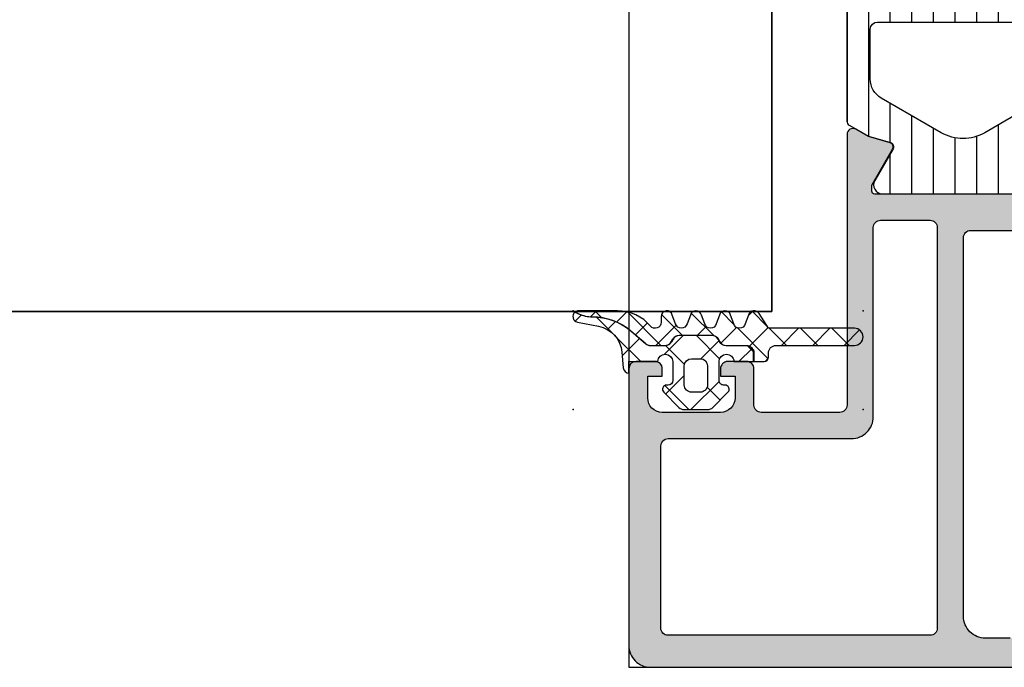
# Model space of a CAD drawing. Header units: millimetres. Extents: x 373037 to 682063, y 76092 to 274210.
# Tile 543 of 552: x 680049 to 680117, y 273175 to 273219. Entities that reach past the tile are written whole.
import ezdxf

# ---------------------------------------------------------------- set-up
doc = ezdxf.new("R2010")
doc.units = ezdxf.units.MM
doc.header["$LTSCALE"] = 100
doc.layers.add('PUDORYS', color=253, linetype='CONTINUOUS')

msp = doc.modelspace()

# ---------------------------------------------------------------- hatches: boundary and pattern name
at = {"layer": 'PUDORYS', "true_color": 0x939598}
h = msp.add_hatch(dxfattribs=at)
h.set_pattern_fill('ANSI31', color=252, scale=0.468, angle=225, style=0)
h.set_pattern_definition([(270, (680106.1487931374, 273252.9725188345), (1.4859, -5.150371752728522e-16), [])])
edge = h.paths.add_edge_path(flags=16)
edge.add_line((680108.4968931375, 273234.8840408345), (680110.7196031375, 273236.1674028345))
edge.add_ellipse((680111.7194755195, 273234.4356778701), major_axis=(-1.999654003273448, 0), ratio=1, start_angle=240.00004577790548, end_angle=300.00150144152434, ccw=False)
edge.add_line((680112.7193011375, 273236.1674298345), (680113.8488191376, 273235.5153018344))
edge.add_ellipse((680112.348816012, 273232.9172216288), major_axis=(-3.000005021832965, 0), ratio=1, start_angle=196.0000547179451, end_angle=239.9999864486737, ccw=False)
edge.add_line((680115.2326051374, 273233.7441378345), (680116.2852531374, 273230.0731158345))
edge.add_ellipse((680115.8046221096, 273229.9352970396), major_axis=(-0.5000002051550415, 0), ratio=1, start_angle=89.99920104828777, end_angle=196.0000072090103, ccw=False)
edge.add_line((680115.8046151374, 273229.4352968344), (680108.2468621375, 273229.4354068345))
edge.add_ellipse((680108.2468719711, 273229.935406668), major_axis=(-0.4999998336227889, 0), ratio=1, start_angle=-0.0008212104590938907, end_angle=89.99887315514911, ccw=False)
edge.add_line((680107.7468721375, 273229.9354138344), (680107.7469281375, 273233.5850628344))
edge.add_ellipse((680109.2469273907, 273233.5850233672), major_axis=(-1.499999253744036, 0), ratio=1, start_angle=300.00152725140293, end_angle=359.99849246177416, ccw=False)
edge = h.paths.add_edge_path(flags=16)
edge.add_line((680108.2468441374, 273227.8354048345), (680116.5501741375, 273227.8352778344))
edge.add_ellipse((680116.5501658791, 273227.3352775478), major_axis=(-0.5000002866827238, 0), ratio=1, start_angle=195.9999439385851, end_angle=269.9990536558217, ccw=False)
edge.add_line((680117.0307971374, 273227.4730958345), (680118.7377241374, 273221.5203338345))
edge.add_ellipse((680118.2570934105, 273221.3825148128), major_axis=(-0.499999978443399, 0), ratio=1, start_angle=89.99905198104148, end_angle=196.0000416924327, ccw=False)
edge.add_line((680118.2570851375, 273220.8825148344), (680108.2467311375, 273220.8826848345))
edge.add_ellipse((680108.2467433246, 273221.3826850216), major_axis=(-0.5000001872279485, 0), ratio=1, start_angle=-0.0008952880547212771, end_angle=89.99860345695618, ccw=False)
edge.add_line((680107.7467431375, 273221.3826928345), (680107.7468331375, 273227.3354128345))
edge.add_ellipse((680108.2468334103, 273227.3354045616), major_axis=(-0.5000002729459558, 0), ratio=1, start_angle=269.9987707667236, end_angle=359.99905199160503, ccw=False)
edge = h.paths.add_edge_path(flags=16)
edge.add_line((680118.7958801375, 273213.5183808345), (680115.6194901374, 273211.6844918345))
edge.add_ellipse((680114.1194902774, 273214.2825715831), major_axis=(-3.000002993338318, 0), ratio=1, start_angle=59.99850824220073, end_angle=119.9999639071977, ccw=False)
edge.add_line((680112.6194211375, 273211.6845318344), (680108.4965381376, 273214.0650268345))
edge.add_ellipse((680109.2465737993, 273215.364045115), major_axis=(-1.50000066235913, 0), ratio=1, start_angle=-0.0015171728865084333, end_angle=59.998441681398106, ccw=False)
edge.add_line((680107.7465731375, 273215.3640848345), (680107.7466641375, 273218.7826988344))
edge.add_ellipse((680108.2466636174, 273218.7826853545), major_axis=(-0.4999994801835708, 0), ratio=1, start_angle=269.99856531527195, end_angle=359.9984553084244, ccw=False)
edge.add_line((680108.2466761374, 273219.2826848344), (680118.5459911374, 273219.2825038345))
edge.add_ellipse((680118.5459727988, 273218.2825034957), major_axis=(-1.000000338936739, 0), ratio=1, start_angle=179.9984724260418, end_angle=269.99894927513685, ccw=False)
edge.add_line((680119.5459731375, 273218.2824768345), (680119.5458801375, 273214.8173788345))
edge.add_ellipse((680118.0458800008, 273214.8174190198), major_axis=(-1.500000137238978, 0), ratio=1, start_angle=120.00000300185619, end_angle=179.9984650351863, ccw=False)
edge = h.paths.add_edge_path()
edge.add_line((680121.1457481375, 273211.6705748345), (680121.1459701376, 273218.2236378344))
edge.add_arc((680116.145972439, 273218.2238046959), 4.999997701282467, 359.9980879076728, 376.000023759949)
edge.add_line((680120.9522781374, 273219.6019928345), (680116.6836671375, 273234.4884108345))
edge.add_arc((680117.1642974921, 273234.6262293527), 0.4999994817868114, 89.99992604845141, 195.9999979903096, ccw=False)
edge.add_line((680117.1642981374, 273235.1262288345), (680121.0476721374, 273235.1262288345))
edge.add_arc((680121.0476921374, 273236.1262288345), 1.0000000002, 269.998854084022, 449.998854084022)
edge.add_line((680121.0477121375, 273237.1262288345), (680116.3493761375, 273237.1264168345))
edge.add_line((680116.3493761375, 273237.1264168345), (680116.3493761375, 273237.2824688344))
edge.add_arc((680116.0493761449, 273237.2824694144), 0.2999999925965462, 359.9998892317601, 428.0261541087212)
edge.add_line((680116.1616311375, 273237.5606758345), (680113.7497291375, 273238.5338628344))
edge.add_arc((680113.8245657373, 273238.7193340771), 0.2000002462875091, 155.859017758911, 248.0262022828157, ccw=False)
edge.add_line((680113.6420571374, 273238.8011308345), (680114.3585571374, 273240.3998158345))
edge.add_arc((680113.6741513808, 273240.7065540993), 0.7499997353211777, 335.8589415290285, 450.0000185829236)
edge.add_line((680113.6741511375, 273241.4565538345), (680108.5666021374, 273241.4565538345))
edge.add_arc((680108.5666022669, 273240.8565540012), 0.5999998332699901, 90.00001235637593, 210.1429248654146)
edge.add_line((680108.0477371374, 273240.5552588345), (680109.3089531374, 273238.3833018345))
edge.add_arc((680109.0495204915, 273238.2326535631), 0.3000003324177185, -73.99993093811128, 30.143030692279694, ccw=False)
edge.add_line((680109.1322121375, 273237.9442748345), (680107.6177401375, 273237.5100078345))
edge.add_line((680107.6177401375, 273237.5100078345), (680106.2969681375, 273236.7474598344))
edge.add_arc((680106.4469688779, 273236.4876526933), 0.2999999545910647, 120.0001683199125, 182.4633047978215)
edge.add_line((680106.1472461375, 273236.4747588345), (680106.1472461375, 273212.4851048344))
edge.add_arc((680106.446581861, 273212.4651501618), 0.3000001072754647, 176.1861237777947, 239.9998522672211)
edge.add_line((680106.2965811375, 273212.2053428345), (680107.6173871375, 273211.4427748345))
edge.add_line((680107.6173871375, 273211.4427748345), (680109.1318581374, 273211.0085078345))
edge.add_arc((680109.0491669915, 273210.7201287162), 0.3000005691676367, -30.142918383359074, 74.00004324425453, ccw=False)
edge.add_line((680109.3086001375, 273210.5694808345), (680108.0473841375, 273208.3975248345))
edge.add_arc((680108.5662495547, 273208.0962291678), 0.6000003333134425, 149.8570476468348, 269.999960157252)
edge.add_line((680108.5662491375, 273207.4962288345), (680118.4698491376, 273207.4962288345))
edge.add_arc((680118.4698498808, 273208.2462288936), 0.7500000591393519, 269.9999432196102, 384.1410202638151)
edge.add_line((680119.1542561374, 273208.5529668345), (680118.4377561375, 273210.1516518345))
edge.add_arc((680118.6202647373, 273210.2334485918), 0.2000002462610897, 111.9737977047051, 204.1409822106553, ccw=False)
edge.add_line((680118.5454281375, 273210.4189198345), (680120.9580031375, 273211.3923788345))
edge.add_arc((680120.8457489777, 273211.6705846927), 0.2999991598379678, 291.9737385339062, 359.9981172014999)
h = msp.add_hatch(color=252, dxfattribs=at)
edge = h.paths.add_edge_path(flags=16)
edge.add_ellipse((680111.848844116, 273177.672532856), major_axis=(-0.4999740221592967, 0), ratio=1, start_angle=89.99702292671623, end_angle=180.0029770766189, ccw=False)
edge.add_line((680111.8488181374, 273177.1725588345), (680093.8488181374, 273177.1725588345))
edge.add_ellipse((680093.848792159, 273177.672532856), major_axis=(-0.4999740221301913, 0), ratio=1, start_angle=-0.002977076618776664, end_angle=90.00297707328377, ccw=False)
edge.add_line((680093.3488181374, 273177.6725588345), (680093.3488181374, 273190.1725588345))
edge.add_ellipse((680093.8488399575, 273190.1725370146), major_axis=(-0.5000218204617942, 0), ratio=1, start_angle=270.00250027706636, end_angle=359.9974997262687, ccw=False)
edge.add_line((680093.8488181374, 273190.6725588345), (680106.4518691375, 273190.6725588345))
edge.add_ellipse((680106.4518702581, 273192.1725577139), major_axis=(-1.499998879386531, 0), ratio=1, start_angle=89.99995719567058, end_angle=180.0000428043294)
edge.add_line((680107.9518691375, 273192.1725588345), (680107.9518691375, 273205.1725468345))
edge.add_ellipse((680108.4518687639, 273205.172547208), major_axis=(-0.4999996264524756, 0), ratio=1, start_angle=-90.00004280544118, end_angle=4.280877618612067e-05, ccw=False)
edge.add_line((680108.4518691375, 273205.6725468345), (680111.8488181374, 273205.6725468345))
edge.add_ellipse((680111.848818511, 273205.172547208), major_axis=(-0.4999996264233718, 0), ratio=1, start_angle=179.9999571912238, end_angle=270.0000428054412, ccw=False)
edge.add_line((680112.3488181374, 273205.1725468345), (680112.3488181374, 273177.6725588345))
edge = h.paths.add_edge_path()
edge.add_line((680141.1488131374, 273176.4725468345), (680141.1488131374, 273179.4725468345))
edge.add_line((680141.1488131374, 273179.4725468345), (680139.1488131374, 273179.4725468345))
edge.add_arc((680139.148787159, 273178.972572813), 0.4999740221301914, 89.99702292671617, 180.0029770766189)
edge.add_line((680138.6488131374, 273178.9725468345), (680138.6488131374, 273178.4725468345))
edge.add_line((680138.6488131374, 273178.4725468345), (680139.6488131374, 273178.4725468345))
edge.add_line((680139.6488131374, 273178.4725468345), (680139.6488131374, 273177.4725468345))
edge.add_arc((680138.6487490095, 273177.4726109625), 1.000064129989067, 270.00367402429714, 359.99632597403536, ccw=False)
edge.add_line((680138.6488131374, 273176.4725468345), (680134.6488131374, 273176.4725468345))
edge.add_arc((680134.6488431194, 273177.4725768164), 1.000029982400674, 180.0017177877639, 269.9982822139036, ccw=False)
edge.add_line((680133.6488131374, 273177.4725468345), (680133.6488131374, 273178.4725468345))
edge.add_line((680133.6488131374, 273178.4725468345), (680134.6488131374, 273178.4725468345))
edge.add_line((680134.6488131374, 273178.4725468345), (680134.6488131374, 273178.9725468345))
edge.add_arc((680134.1488075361, 273178.9725412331), 0.500005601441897, 0.0006418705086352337, 89.99935813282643)
edge.add_line((680134.1488131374, 273179.4725468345), (680131.3488101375, 273179.4725468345))
edge.add_arc((680131.3488101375, 273178.9725468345), 0.5, 90, 270)
edge.add_line((680131.3488101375, 273178.4725468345), (680131.6488131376, 273178.4725468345))
edge.add_arc((680131.6488024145, 273177.9725361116), 0.5000107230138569, 0.0012287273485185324, 89.99877126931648, ccw=False)
edge.add_line((680132.1488131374, 273177.9725468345), (680132.1488131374, 273177.4725468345))
edge.add_arc((680131.6487452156, 273177.4726147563), 0.5000679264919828, 270.00778221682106, 359.99221778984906, ccw=False)
edge.add_line((680131.6488131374, 273176.9725468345), (680120.3488181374, 273176.9725468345))
edge.add_arc((680120.3488399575, 273177.4725686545), 0.5000218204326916, 180.0025002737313, 269.9974997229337, ccw=False)
edge.add_line((680119.8488181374, 273177.4725468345), (680119.8488181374, 273177.9725468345))
edge.add_arc((680120.348755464, 273177.972609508), 0.4999373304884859, 89.99281725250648, 180.0071827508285, ccw=False)
edge.add_line((680120.3488181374, 273178.4725468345), (680120.6488211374, 273178.4725468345))
edge.add_arc((680120.6487583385, 273178.9726096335), 0.500062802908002, 270.0071953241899, 359.992804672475)
edge.add_line((680121.1488211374, 273178.9725468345), (680121.1488211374, 273183.4725468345))
edge.add_arc((680120.648815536, 273183.4725412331), 0.500005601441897, 0.0006418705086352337, 89.99935813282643)
edge.add_line((680120.6488211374, 273183.9725468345), (680119.8488181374, 273183.9725468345))
edge.add_arc((680119.848792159, 273183.472572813), 0.4999740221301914, 89.99702292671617, 180.0029770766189)
edge.add_line((680119.3488181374, 273183.4725468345), (680119.3488181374, 273181.4725468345))
edge.add_arc((680118.8487502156, 273181.4726147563), 0.5000679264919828, 270.00778221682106, 359.99221778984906, ccw=False)
edge.add_line((680118.8488181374, 273180.9725468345), (680118.3488181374, 273180.9725468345))
edge.add_arc((680118.348755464, 273180.472609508), 0.4999373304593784, 89.9928172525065, 180.0071827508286)
edge.add_line((680117.8488181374, 273180.4725468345), (680117.8488181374, 273177.4725468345))
edge.add_arc((680117.3487630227, 273177.4726019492), 0.5000551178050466, 270.00631499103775, 359.9936850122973, ccw=False)
edge.add_line((680117.3488181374, 273176.9725468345), (680115.6488211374, 273176.9725468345))
edge.add_arc((680115.6487892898, 273178.4725149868), 1.499968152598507, 179.9987834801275, 270.00121651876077, ccw=False)
edge.add_line((680114.1488211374, 273178.4725468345), (680114.1488211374, 273204.4725468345))
edge.add_arc((680114.6488002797, 273204.4725676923), 0.4999791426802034, 89.99760977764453, 180.0023902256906, ccw=False)
edge.add_line((680114.6488211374, 273204.9725468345), (680118.8488181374, 273204.9725468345))
edge.add_arc((680118.8488125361, 273204.4725412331), 0.5000056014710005, 0.0006418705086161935, 89.99935813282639, ccw=False)
edge.add_line((680119.3488181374, 273204.4725468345), (680119.3488181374, 273202.4725468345))
edge.add_arc((680119.8488399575, 273202.4725686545), 0.5000218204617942, 180.0025002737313, 269.9974997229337)
edge.add_line((680119.8488181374, 273201.9725468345), (680120.6488211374, 273201.9725468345))
edge.add_arc((680120.648768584, 273202.472599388), 0.5000525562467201, 270.0060215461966, 359.9939784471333)
edge.add_line((680121.1488211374, 273202.4725468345), (680121.1488211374, 273207.4725478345))
edge.add_line((680121.1488211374, 273207.4725478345), (680120.9315001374, 273208.2304368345))
edge.add_arc((680121.2198785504, 273208.3131281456), 0.2999999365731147, 127.90481466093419, 196.0000242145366, ccw=False)
edge.add_arc((680120.8512680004, 273208.7865479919), 0.3000001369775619, 307.9047181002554, 359.9999699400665)
edge.add_line((680121.1512681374, 273208.7865478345), (680121.1512661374, 273210.8506948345))
edge.add_arc((680120.7512667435, 273210.8506952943), 0.3999993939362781, 359.9999341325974, 471.9737695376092)
edge.add_line((680120.6015941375, 273211.2216368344), (680118.5783651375, 273210.4052758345))
edge.add_arc((680118.6532017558, 273210.2198055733), 0.1999993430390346, 111.9739078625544, 204.1410923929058)
edge.add_line((680118.4706941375, 273210.1380088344), (680119.5390141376, 273207.7543238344))
edge.add_arc((680119.3565060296, 273207.6725271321), 0.1999997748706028, -90.81990061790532, 24.141025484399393, ccw=False)
edge.add_line((680119.3536441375, 273207.4725478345), (680108.0495641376, 273207.4725468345))
edge.add_arc((680108.041132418, 273207.6639613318), 0.1916001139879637, 178.9555499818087, 272.52222190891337, ccw=False)
edge.add_line((680107.8495641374, 273207.6674538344), (680107.8495641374, 273208.0880378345))
edge.add_line((680107.8495641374, 273208.0880378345), (680109.2812991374, 273210.5536498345))
edge.add_arc((680109.0219621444, 273210.7044615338), 0.2999997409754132, 329.8208038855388, 434.0000282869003)
edge.add_line((680109.1046531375, 273210.9928398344), (680107.6124921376, 273211.4207108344))
edge.add_line((680107.6124921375, 273211.4207108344), (680106.7492171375, 273211.9191228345))
edge.add_arc((680106.5492171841, 273211.5727125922), 0.4000000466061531, 60.00001156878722, 179.9999652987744)
edge.add_line((680106.1492171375, 273211.5727128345), (680106.1495641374, 273207.4647818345))
edge.add_line((680106.1495641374, 273207.4647818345), (680106.1518691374, 273192.9727248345))
edge.add_arc((680105.6518692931, 273192.9725467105), 0.4999998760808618, -90.00001783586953, 0.02041150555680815, ccw=False)
edge.add_line((680105.6518691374, 273192.4725468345), (680100.2488271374, 273192.4725468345))
edge.add_arc((680100.248826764, 273192.9725464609), 0.4999996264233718, 179.9999571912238, 270.0000428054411, ccw=False)
edge.add_line((680099.7488271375, 273192.9725468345), (680099.7488271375, 273195.4725468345))
edge.add_arc((680099.248827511, 273195.4725472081), 0.4999996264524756, 359.9999571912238, 450.0000428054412)
edge.add_line((680099.2488271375, 273195.9725468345), (680097.9488241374, 273195.9725468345))
edge.add_arc((680097.9488032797, 273195.4725676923), 0.4999791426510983, 89.99760977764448, 180.0023902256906)
edge.add_line((680097.4488241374, 273195.4725468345), (680097.4488241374, 273194.9725468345))
edge.add_line((680097.4488241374, 273194.9725468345), (680098.4488241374, 273194.9725468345))
edge.add_line((680098.4488241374, 273194.9725468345), (680098.4488241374, 273193.4725468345))
edge.add_arc((680097.4487924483, 273193.4725785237), 1.000031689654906, 270.0018155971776, 359.99818440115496, ccw=False)
edge.add_line((680097.4488241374, 273192.4725468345), (680093.4488241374, 273192.4725468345))
edge.add_arc((680093.4488933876, 273193.4726160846), 1.000069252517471, 180.0039674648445, 269.99603253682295, ccw=False)
edge.add_line((680092.4488241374, 273193.4725468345), (680092.4488241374, 273194.9725468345))
edge.add_line((680092.4488241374, 273194.9725468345), (680093.4488241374, 273194.9725468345))
edge.add_line((680093.4488241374, 273194.9725468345), (680093.4488241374, 273195.4725468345))
edge.add_arc((680092.948850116, 273195.472572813), 0.4999740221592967, 359.9970229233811, 450.0029770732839)
edge.add_line((680092.9488241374, 273195.9725468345), (680091.6488211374, 273195.9725468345))
edge.add_arc((680091.6488267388, 273195.4725412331), 0.5000056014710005, 90.00064186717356, 179.9993581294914)
edge.add_line((680091.1488211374, 273195.4725468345), (680091.1488211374, 273176.4725468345))
edge.add_arc((680092.6487918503, 273176.4725175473), 1.49997071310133, 179.9988812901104, 270.0011187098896)
edge.add_line((680092.6488211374, 273174.9725468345), (680139.6488131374, 273174.9725468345))
edge.add_arc((680139.6487527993, 273176.4726071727), 1.500060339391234, 270.0023046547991, 359.9976953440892)
h = msp.add_hatch(dxfattribs=at)
h.set_pattern_fill('ANSI37', color=252, scale=0.625, angle=90, style=0)
h.set_pattern_definition([(135, (679960.638258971, 248348.1544064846), (-1.403165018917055, -1.403165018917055), []), (225, (679960.638258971, 248348.1544064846), (1.403165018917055, -1.403165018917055), [])])
edge = h.paths.add_edge_path()
edge.add_arc((680097.7587451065, 273194.0625254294), 0.2900050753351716, 314.9975633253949, 449.9994892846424)
edge.add_line((680097.7587476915, 273194.3525305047), (680097.6587534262, 273194.3525305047))
edge.add_arc((680097.6587534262, 273194.6625305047), 0.3099999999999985, 179.9999999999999, 270.0000000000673, ccw=False)
edge.add_line((680097.3487534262, 273194.6625305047), (680097.3487534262, 273195.9625065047))
edge.add_arc((680097.8587534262, 273195.9625065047), 0.5100000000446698, 1.1235201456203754, 180.0000000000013, ccw=False)
edge.add_line((680098.3686553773, 273195.972506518), (680099.7272634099, 273195.972508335))
edge.add_line((680099.72726341, 273195.9725083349), (680099.72726341, 273196.5625086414))
edge.add_arc((680099.23726341, 273196.5625086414), 0.4900000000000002, 0, 90.00000000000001)
edge.add_line((680099.23726341, 273197.0525086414), (680097.8372656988, 273197.0525086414))
edge.add_arc((680097.8372656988, 273197.5625086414), 0.5099999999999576, 210.0000000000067, 270.0000000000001, ccw=False)
edge.add_line((680097.3955927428, 273197.3075086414), (680097.280122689, 273197.5075086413))
edge.add_arc((680096.8557702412, 273197.2625086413), 0.4900000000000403, 30.00000000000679, 90.0000000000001)
edge.add_line((680096.8557702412, 273197.7525086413), (680094.6187603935, 273197.7525086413))
edge.add_arc((680094.6187603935, 273197.2625086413), 0.4899999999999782, 90.00000000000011, 150.0000000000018)
edge.add_line((680094.1944079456, 273197.5075086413), (680094.0789378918, 273197.3075086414))
edge.add_arc((680093.6372649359, 273197.5625086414), 0.5100000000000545, 269.99999999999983, 330.00000000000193, ccw=False)
edge.add_line((680093.6372649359, 273197.0525086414), (680092.6396675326, 273197.0525086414))
edge.add_arc((680092.6396675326, 273197.5584420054), 0.5059333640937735, 229.3588191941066, 269.99999999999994, ccw=False)
edge.add_line((680092.3101431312, 273197.1745380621), (680091.2839117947, 273198.0554049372))
edge.add_arc((680088.6827146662, 273195.0249470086), 3.993732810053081, 49.35881919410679, 90.61886913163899)
edge.add_arc((680088.617867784, 273201.0283295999), 2.010000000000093, 243.3452087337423, 270.6188691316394, ccw=False)
edge.add_line((680087.7161537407, 273199.2319410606), (680087.4491178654, 273199.3659822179))
edge.add_arc((680087.6940874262, 273199.0625185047), 0.3900003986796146, 128.9120293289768, 258.9894375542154)
edge.add_line((680087.6196012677, 273198.6796972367), (680089.0576921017, 273198.400095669))
edge.add_arc((680088.6740800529, 273196.4270417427), 2.010000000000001, 4.99524938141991, 78.99750356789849, ccw=False)
edge.add_line((680090.6764459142, 273196.6020587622), (680090.7702280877, 273195.5290989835))
edge.add_arc((680091.1587951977, 273195.5625202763), 0.3900017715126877, 184.9160046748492, 268.5301263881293)
edge.add_line((680091.1487911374, 273195.1726468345), (680091.1487911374, 273195.972517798))
edge.add_line((680091.1487911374, 273195.972517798), (680093.1488704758, 273195.9725065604))
edge.add_arc((680093.6587724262, 273195.9625065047), 0.5100000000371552, 0, 178.8764750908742, ccw=False)
edge.add_line((680094.1687724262, 273195.9625065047), (680094.1687724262, 273194.6625305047))
edge.add_arc((680093.8587724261, 273194.6625305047), 0.3100000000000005, 269.99999999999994, 360, ccw=False)
edge.add_line((680093.8587724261, 273194.3525305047), (680093.7587474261, 273194.3525305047))
edge.add_arc((680093.7587756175, 273194.0625151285), 0.2900153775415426, 90.00556950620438, 224.9966855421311)
edge.add_line((680093.5536919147, 273193.8574551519), (680094.5942563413, 273192.8161581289))
edge.add_arc((680094.9408605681, 273193.1625185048), 0.4900000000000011, 224.9798378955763, 269.9999999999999)
edge.add_line((680094.9408605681, 273192.6725185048), (680096.5769090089, 273192.6725185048))
edge.add_arc((680096.576909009, 273193.1625185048), 0.4899999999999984, 270.0000000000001, 315.0276992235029)
edge.add_line((680096.9235587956, 273192.8162037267), (680097.9638009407, 273193.8574521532))
edge = h.paths.add_edge_path()
edge.add_arc((680096.0587762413, 273195.6625403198), 0.4999901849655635, -1.1368683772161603e-13, 89.9999999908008, ccw=False)
edge.add_line((680096.5587664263, 273195.6625403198), (680096.5587664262, 273194.3625305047))
edge.add_arc((680096.0587850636, 273194.3625118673), 0.4999813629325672, -90.0021357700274, 0.002135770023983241, ccw=False)
edge.add_line((680096.0587664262, 273193.8625305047), (680095.4587594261, 273193.8625305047))
edge.add_arc((680095.4587407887, 273194.3625118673), 0.4999813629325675, 179.997864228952, 270.0021357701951, ccw=False)
edge.add_line((680094.9587594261, 273194.3625305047), (680094.958759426, 273195.6625403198))
edge.add_arc((680095.458749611, 273195.6625403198), 0.4999901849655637, 90, 180, ccw=False)
edge.add_line((680095.458749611, 273196.1625305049), (680096.0587762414, 273196.1625305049))
h = msp.add_hatch(dxfattribs=at)
h.set_pattern_fill('ANSI37', color=252, scale=0.48, angle=90, style=0)
h.set_pattern_definition([(135, (679960.638258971, 248348.1544064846), (-1.077630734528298, -1.077630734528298), []), (225, (679960.638258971, 248348.1544064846), (1.077630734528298, -1.077630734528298), [])])
edge = h.paths.add_edge_path()
edge.add_line((680098.3629795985, 273198.555935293), (680098.1357207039, 273199.1629928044))
edge.add_arc((680097.7588845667, 273199.0625175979), 0.3900009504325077, 14.92936879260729, 165.070631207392)
edge.add_line((680097.3820484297, 273199.1629928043), (680097.1547895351, 273198.5559352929))
edge.add_arc((680096.7588845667, 273198.6625187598), 0.4100009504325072, 195.0676336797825, 344.9323663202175, ccw=False)
edge.add_line((680096.3629795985, 273198.555935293), (680096.1357206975, 273199.1629928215))
edge.add_arc((680095.7588845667, 273199.0625190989), 0.390000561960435, 14.92915839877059, 165.0708416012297)
edge.add_line((680095.382048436, 273199.1629928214), (680095.1547895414, 273198.5559353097))
edge.add_arc((680094.7588845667, 273198.6625172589), 0.4100005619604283, 195.0674247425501, 344.9325713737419, ccw=False)
edge.add_line((680094.3629795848, 273198.5559353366), (680094.1357245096, 273199.1629928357))
edge.add_arc((680093.758841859, 273199.0625055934), 0.3900489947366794, 14.92931686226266, 179.9999999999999)
edge.add_line((680093.3687928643, 273199.0625055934), (680093.3687928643, 273198.6625164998))
edge.add_arc((680092.9587923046, 273198.6625164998), 0.4100005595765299, 220.3199356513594, 360, ccw=False)
edge.add_arc((680090.3665060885, 273196.4625466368), 2.989972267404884, 40.31993784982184, 90.00133045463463)
edge.add_line((680090.3664366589, 273199.4525189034), (680087.694645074, 273199.4525185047))
edge.add_arc((680087.6940874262, 273199.0625185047), 0.3900003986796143, 89.91807475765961, 125.6405699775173)
edge.add_line((680087.4668347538, 273199.3794672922), (680087.7251260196, 273199.2498155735))
edge.add_arc((680088.617867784, 273201.0283295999), 1.990000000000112, 243.345208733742, 270.6188691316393)
edge.add_arc((680088.6827146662, 273195.0249470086), 4.013732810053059, 49.358819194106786, 90.61886913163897, ccw=False)
edge.add_line((680091.29693819, 273198.0705810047), (680092.3231695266, 273197.1897141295))
edge.add_arc((680092.6396675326, 273197.5584420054), 0.4859333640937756, 229.3588191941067, 269.9999999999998)
edge.add_line((680092.6396675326, 273197.0725086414), (680093.6372649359, 273197.0725086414))
edge.add_arc((680093.6372649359, 273197.5625086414), 0.4900000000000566, 270.0000000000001, 330.0000000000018)
edge.add_line((680094.0616173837, 273197.3175086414), (680094.1770874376, 273197.5175086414))
edge.add_arc((680094.6187603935, 273197.2625086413), 0.5099999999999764, 89.99999999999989, 150.0000000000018, ccw=False)
edge.add_line((680094.6187603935, 273197.7725086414), (680096.8557702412, 273197.7725086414))
edge.add_arc((680096.8557702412, 273197.2625086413), 0.5100000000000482, 30.00000000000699, 89.99999999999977, ccw=False)
edge.add_line((680097.2974431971, 273197.5175086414), (680097.412913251, 273197.3175086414))
edge.add_arc((680097.8372656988, 273197.5625086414), 0.4899999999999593, 210.000000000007, 269.9999999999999)
edge.add_line((680097.8372656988, 273197.0725086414), (680099.23726341, 273197.0725086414))
edge.add_arc((680099.23726341, 273196.5625086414), 0.509999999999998, -2.2737367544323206e-13, 90, ccw=False)
edge.add_line((680099.74726341, 273196.5625086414), (680099.74726341, 273195.9725083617))
edge.add_line((680099.74726341, 273195.9725083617), (680100.4588849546, 273195.9725093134))
edge.add_arc((680100.4588845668, 273196.2625093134), 0.2900000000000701, 270.0000766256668, 360.0000000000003)
edge.add_line((680100.7488845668, 273196.2625093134), (680100.7488845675, 273196.5624944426))
edge.add_arc((680101.2587065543, 273196.5626759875), 0.5098220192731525, 89.97571351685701, 180.0204027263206, ccw=False)
edge.add_line((680101.2589226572, 273197.072497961), (680106.6588856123, 273197.0725284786))
edge.add_arc((680106.658882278, 273197.6625269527), 0.5899984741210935, 270.0003238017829, 450.0000000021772)
edge.add_line((680106.6588822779, 273198.2525254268), (680100.7534740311, 273198.2525254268))
edge.add_line((680100.7534740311, 273198.2525254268), (680100.0967704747, 273199.2572797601))
edge.add_arc((680099.7588827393, 273199.0625191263), 0.3899997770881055, 29.95942118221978, 165.0702409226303)
edge.add_line((680099.3820484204, 273199.1629965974), (680099.1547895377, 273198.555935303))
edge.add_arc((680098.7588845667, 273198.6625187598), 0.4100009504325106, 195.0676336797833, 344.93236777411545, ccw=False)

# ---------------------------------------------------------------- linework, layer by layer
at = {"layer": 'PUDORYS', "color": 252, "ltscale": 15, "true_color": 0x939598}
for points in [[(680091.1488211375, 273174.9725468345), (680163.1487929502, 273174.9725468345), (680163.1487929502, 273259.9725188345), (680091.1488211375, 273259.9725188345)], [(679632.3126377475, 273199.4084306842), (680100.9742934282, 273199.4084306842), (680100.9742934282, 273243.4084306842), (679632.3126377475, 273243.4084306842)]]:
    msp.add_lwpolyline(points, close=True, dxfattribs=at)
at = {"layer": 'PUDORYS', "color": 252, "true_color": 0x939598}
msp.add_lwpolyline([(679713.2835165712, 273243.4084306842), (680100.9742934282, 273243.4084306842), (680100.9742934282, 273199.4084306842), (679713.2835165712, 273199.4084306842), (679632.3126377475, 273199.4084306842), (679632.3126377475, 273243.4084306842)], close=True, dxfattribs=at)
for points in [[(680106.1472461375, 273236.4747588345), (680106.1472461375, 273212.4851048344), (680106.1472461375, 273212.4851048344, 0.285866), (680106.2965811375, 273212.2053428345), (680107.6173871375, 273211.4427748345), (680109.1318581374, 273211.0085078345), (680109.1318581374, 273211.0085078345, -0.488505), (680109.3086001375, 273210.5694808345), (680108.0473841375, 273208.3975248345), (680108.0473841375, 273208.3975248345, 0.578182), (680108.5662491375, 273207.4962288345), (680118.4698491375, 273207.4962288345)], [(680119.3536441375, 273207.4725478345), (680108.0495641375, 273207.4725468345), (680108.0495641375, 273207.4725468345, -0.432566), (680107.8495641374, 273207.6674538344), (680107.8495641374, 273208.0880378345), (680109.2812991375, 273210.5536498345), (680109.2812991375, 273210.5536498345, 0.488701), (680109.1046531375, 273210.9928398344), (680107.6124921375, 273211.4207108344), (680106.7492171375, 273211.9191228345), (680106.7492171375, 273211.9191228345, 0.57735), (680106.1492171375, 273211.5727128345), (680106.1495641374, 273207.4647818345), (680106.1518691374, 273192.9727248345), (680106.1518691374, 273192.9727248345, -0.414318), (680105.6518691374, 273192.4725468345), (680100.2488271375, 273192.4725468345), (680100.2488271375, 273192.4725468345, -0.414214), (680099.7488271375, 273192.9725468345), (680099.7488271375, 273195.4725468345), (680099.7488271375, 273195.4725468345, 0.414214), (680099.2488271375, 273195.9725468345), (680097.9488241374, 273195.9725468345), (680097.9488241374, 273195.9725468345, 0.414238), (680097.4488241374, 273195.4725468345), (680097.4488241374, 273194.9725468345), (680098.4488241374, 273194.9725468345), (680098.4488241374, 273193.4725468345), (680098.4488241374, 273193.4725468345, -0.414195), (680097.4488241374, 273192.4725468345), (680093.4488241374, 273192.4725468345), (680093.4488241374, 273192.4725468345, -0.414173), (680092.4488241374, 273193.4725468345), (680092.4488241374, 273194.9725468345), (680093.4488241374, 273194.9725468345), (680093.4488241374, 273195.4725468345), (680093.4488241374, 273195.4725468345, 0.414244), (680092.9488241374, 273195.9725468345), (680091.6488211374, 273195.9725468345), (680091.6488211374, 273195.9725468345, 0.414207), (680091.1488211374, 273195.4725468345), (680091.1488211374, 273176.4725468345), (680091.1488211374, 273176.4725468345, 0.414225), (680092.6488211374, 273174.9725468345), (680139.6488131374, 273174.9725468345)], [(680117.3488181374, 273176.9725468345), (680115.6488211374, 273176.9725468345), (680115.6488211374, 273176.9725468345, -0.414226), (680114.1488211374, 273178.4725468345), (680114.1488211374, 273204.4725468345), (680114.1488211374, 273204.4725468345, -0.414238), (680114.6488211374, 273204.9725468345), (680118.8488181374, 273204.9725468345)]]:
    msp.add_lwpolyline(points, format="xyb", dxfattribs=at)
at = {"layer": 'PUDORYS', "color": 252, "true_color": 0x939598, "extrusion": (0, 0, -1)}
for points in [[(-680118.7958801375, 273213.5183808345), (-680115.6194901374, 273211.6844918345), (-680115.6194901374, 273211.6844918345, 0.267956), (-680112.6194211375, 273211.6845318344), (-680108.4965381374, 273214.0650268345), (-680108.4965381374, 273214.0650268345, 0.267949), (-680107.7465731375, 273215.3640848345), (-680107.7466641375, 273218.7826988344), (-680107.7466641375, 273218.7826988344, 0.414213), (-680108.2466761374, 273219.2826848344), (-680118.5459911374, 273219.2825038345), (-680118.5459911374, 273219.2825038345, 0.414216), (-680119.5459731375, 273218.2824768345), (-680119.5458801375, 273214.8173788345), (-680119.5458801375, 273214.8173788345, 0.267942), (-680118.7958801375, 273213.5183808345)], [(-680112.3488181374, 273177.6725588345, 0.414244), (-680111.8488181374, 273177.1725588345), (-680093.8488181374, 273177.1725588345), (-680093.8488181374, 273177.1725588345, 0.414244), (-680093.3488181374, 273177.6725588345), (-680093.3488181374, 273190.1725588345), (-680093.3488181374, 273190.1725588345, 0.414188), (-680093.8488181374, 273190.6725588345), (-680106.4518691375, 273190.6725588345), (-680106.4518691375, 273190.6725588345, -0.414214), (-680107.9518691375, 273192.1725588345), (-680107.9518691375, 273205.1725468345), (-680107.9518691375, 273205.1725468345, 0.414214), (-680108.4518691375, 273205.6725468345), (-680111.8488181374, 273205.6725468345), (-680111.8488181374, 273205.6725468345, 0.414214), (-680112.3488181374, 273205.1725468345), (-680112.3488181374, 273177.6725588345)]]:
    msp.add_lwpolyline(points, format="xyb", close=True, dxfattribs=at)
at = {"layer": 'PUDORYS', "color": 252, "true_color": 0x939598}
for points in [[(680097.9638009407, 273193.8574521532, 0.6681907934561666), (680097.7587476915, 273194.3525305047), (680097.6587534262, 273194.3525305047, -0.41421356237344), (680097.3487534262, 273194.6625305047), (680097.3487534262, 273195.9625065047, -0.9902431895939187), (680098.3686553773, 273195.972506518), (680099.72726341, 273195.9725083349), (680099.72726341, 273196.5625086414, 0.4142135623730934), (680099.23726341, 273197.0525086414), (680097.8372656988, 273197.0525086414, -0.267949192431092), (680097.3955927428, 273197.3075086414), (680097.2801226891, 273197.5075086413, 0.2679491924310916), (680096.8557702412, 273197.7525086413), (680094.6187603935, 273197.7525086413, 0.267949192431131), (680094.1944079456, 273197.5075086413), (680094.0789378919, 273197.3075086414, -0.2679491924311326), (680093.6372649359, 273197.0525086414), (680092.6396675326, 273197.0525086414, -0.1792130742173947), (680092.3101431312, 273197.1745380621), (680091.2839117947, 273198.0554049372, 0.1820014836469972), (680088.6395779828, 273199.0184468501, -0.1195687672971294), (680087.7161537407, 273199.2319410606), (680087.4491178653, 273199.3659822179, 0.6375452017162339), (680087.6196012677, 273198.6796972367), (680089.0576921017, 273198.400095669, -0.3346062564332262), (680090.6764459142, 273196.6020587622), (680090.7702280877, 273195.5290989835, 0.381933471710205), (680091.1487911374, 273195.1726468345), (680091.1487911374, 273195.972517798), (680093.1488704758, 273195.9725065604, -0.9902431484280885), (680094.1687724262, 273195.9625065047), (680094.1687724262, 273194.6625305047, -0.414213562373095), (680093.8587724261, 273194.3525305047), (680093.7587474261, 273194.3525305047, 0.6681225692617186), (680093.5536919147, 273193.8574551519), (680094.5942563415, 273192.8161581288, 0.1990038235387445), (680094.9408605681, 273192.6725185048), (680096.576909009, 273192.6725185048, 0.199038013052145), (680096.9235587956, 273192.8162037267), (680097.9638009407, 273193.8574521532)], [(680098.3629795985, 273198.555935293), (680098.1357207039, 273199.1629928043, 0.7683067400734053), (680097.3820484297, 273199.1629928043), (680097.1547895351, 273198.555935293, -0.7663896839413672), (680096.3629795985, 273198.555935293), (680096.1357206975, 273199.1629928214, 0.7683096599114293), (680095.382048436, 273199.1629928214), (680095.1547895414, 273198.5559353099, -0.766392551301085), (680094.3629795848, 273198.5559353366), (680094.1357245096, 273199.1629928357, 0.8775222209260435), (680093.3687928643, 273199.0625055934), (680093.3687928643, 273198.6625164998, -0.6981291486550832), (680092.6461901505, 273198.3972235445, 0.2202365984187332), (680090.3664366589, 273199.4525189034), (680087.694645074, 273199.4525185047, 0.1571434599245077), (680087.4668347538, 273199.3794672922), (680087.7251260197, 273199.2498155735, 0.1195687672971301), (680088.6393619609, 273199.0384456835, -0.1820014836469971), (680091.29693819, 273198.0705810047), (680092.3231695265, 273197.1897141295, 0.1792130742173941), (680092.6396675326, 273197.0725086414), (680093.6372649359, 273197.0725086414, 0.2679491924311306), (680094.0616173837, 273197.3175086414), (680094.1770874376, 273197.5175086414, -0.2679491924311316), (680094.6187603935, 273197.7725086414), (680096.8557702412, 273197.7725086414, -0.2679491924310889), (680097.2974431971, 273197.5175086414), (680097.412913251, 273197.3175086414, 0.2679491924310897), (680097.8372656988, 273197.0725086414), (680099.23726341, 273197.0725086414, -0.4142135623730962), (680099.74726341, 273196.5625086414), (680099.74726341, 273195.9725083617), (680100.4588849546, 273195.9725093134, 0.4142131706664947), (680100.7488845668, 273196.2625093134), (680100.7488845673, 273196.5624944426, -0.414442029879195), (680101.2589226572, 273197.072497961), (680106.6588856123, 273197.0725284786, 0.999997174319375), (680106.6588822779, 273198.2525254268), (680100.7534740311, 273198.2525254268), (680100.0967704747, 273199.2572797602, 0.6688782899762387), (680099.3820484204, 273199.1629965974), (680099.1547895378, 273198.555935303, -0.7663896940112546), (680098.3629795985, 273198.555935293)], [(680096.0587762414, 273196.1625305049, -0.4142135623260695), (680096.5587664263, 273195.6625403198), (680096.5587664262, 273194.3625305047, -0.4142353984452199), (680096.0587664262, 273193.8625305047), (680095.4587594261, 273193.8625305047, -0.4142353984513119), (680094.9587594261, 273194.3625305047), (680094.9587594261, 273195.6625403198, -0.4142135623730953), (680095.458749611, 273196.1625305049), (680096.0587762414, 273196.1625305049)]]:
    msp.add_lwpolyline(points, format="xyb", close=True, dxfattribs=at)
for p in [(680087.3187934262, 273199.4525185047), (680107.2487934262, 273199.4525185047), (680087.3187934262, 273192.6725185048), (680107.2487934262, 273192.6725185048)]:
    msp.add_point(p, dxfattribs=at)

doc.saveas('drawing.dxf')
